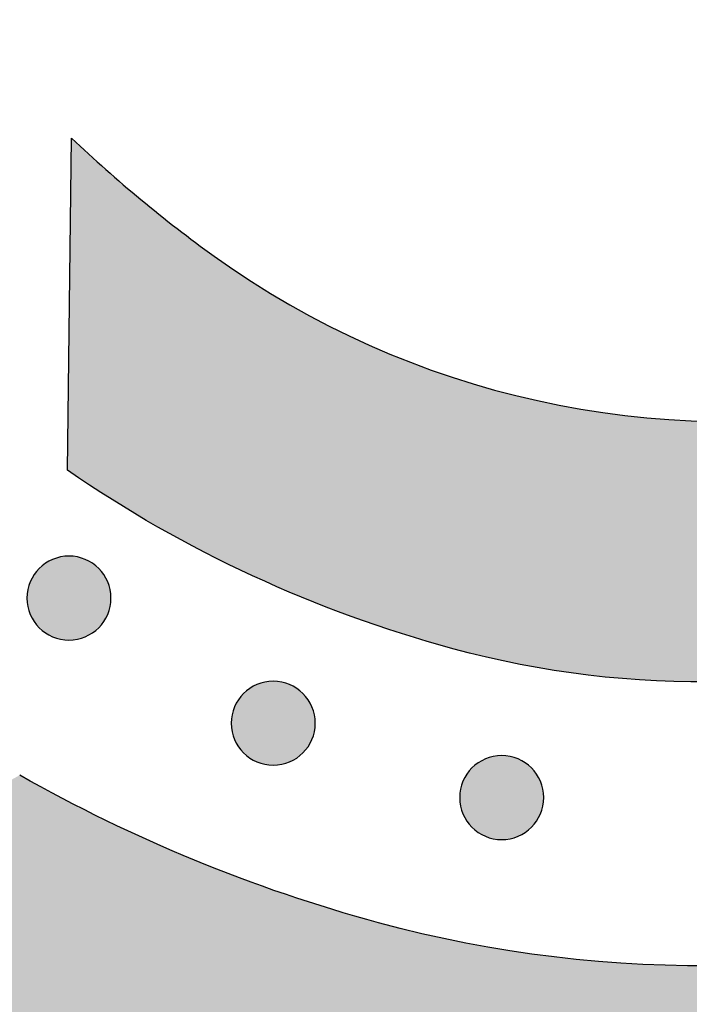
# Model space of a CAD drawing. Header units: millimetres. Extents: x -3873 to -97, y 912 to 4165.
# Tile 345 of 725: x -3103 to -3075, y 1614 to 1656. Entities that reach past the tile are written whole.
import ezdxf

# ---------------------------------------------------------------- set-up
doc = ezdxf.new("R2010")
doc.units = ezdxf.units.MM
doc.layers.add('pattern', color=7, linetype='Continuous', true_color=0x000000)

msp = doc.modelspace()

# ---------------------------------------------------------------- hatches: boundary and pattern name
at = {"layer": 'pattern'}
for points in [[(-3126.557, 1616.407), (-3125.151, 1616.056), (-3123.751, 1615.664), (-3122.36, 1615.233), (-3120.978, 1614.761), (-3119.608, 1614.25), (-3118.252, 1613.699), (-3116.91, 1613.11), (-3115.585, 1612.484), (-3114.278, 1611.82), (-3112.991, 1611.119), (-3111.726, 1610.384), (-3110.483, 1609.613), (-3109.264, 1608.81), (-3108.071, 1607.974), (-3106.904, 1607.107), (-3105.765, 1606.21), (-3103.035, 1605.582), (-3100.281, 1605.028), (-3097.507, 1604.55), (-3094.714, 1604.148), (-3091.907, 1603.824), (-3089.089, 1603.578), (-3086.263, 1603.41), (-3083.432, 1603.322), (-3080.6, 1603.313), (-3077.77, 1603.383), (-3074.945, 1603.532), (-3072.129, 1603.759), (-3069.324, 1604.065), (-3066.535, 1604.447), (-3063.763, 1604.906), (-3061.013, 1605.44), (-3059.34, 1605.812), (-3057.677, 1606.229), (-3056.025, 1606.691), (-3054.387, 1607.195), (-3053.24, 1607.584), (-3052.098, 1608.008), (-3050.961, 1608.467), (-3049.832, 1608.962), (-3048.712, 1609.492), (-3047.602, 1610.057), (-3046.505, 1610.658), (-3045.422, 1611.293), (-3044.354, 1611.962), (-3043.303, 1612.665), (-3042.271, 1613.401), (-3041.259, 1614.169), (-3040.268, 1614.969), (-3039.301, 1615.799), (-3038.359, 1616.659), (-3037.442, 1617.547), (-3036.552, 1618.462), (-3035.691, 1619.403), (-3034.859, 1620.368), (-3034.057, 1621.357), (-3033.287, 1622.368), (-3032.549, 1623.398), (-3031.844, 1624.448), (-3031.173, 1625.515), (-3030.535, 1626.597), (-3029.933, 1627.693), (-3029.365, 1628.801), (-3028.833, 1629.921), (-3028.336, 1631.049), (-3027.875, 1632.185), (-3027.449, 1633.326), (-3027.058, 1634.472), (-3026.64, 1635.809), (-3026.249, 1637.159), (-3025.887, 1638.522), (-3025.554, 1639.898), (-3025.251, 1641.284), (-3024.977, 1642.681), (-3024.734, 1644.086), (-3024.522, 1645.5), (-3024.341, 1646.922), (-3024.191, 1648.349), (-3024.073, 1649.782), (-3023.987, 1651.218), (-3023.934, 1652.658), (-3023.912, 1654.1), (-3023.923, 1655.542), (-3023.966, 1656.984), (-3024.042, 1658.425), (-3024.15, 1659.864), (-3024.29, 1661.299), (-3024.462, 1662.729), (-3024.666, 1664.154), (-3024.902, 1665.572), (-3025.168, 1666.982), (-3025.466, 1668.384), (-3025.794, 1669.775), (-3026.152, 1671.156), (-3026.54, 1672.526), (-3026.957, 1673.882), (-3027.402, 1675.226), (-3027.875, 1676.554), (-3028.375, 1677.868), (-3028.902, 1679.165), (-3030.188, 1681.863), (-3031.393, 1684.603), (-3032.515, 1687.38), (-3033.553, 1690.191), (-3034.506, 1693.032), (-3035.372, 1695.9), (-3036.15, 1698.79), (-3036.839, 1701.698), (-3037.11, 1700.482), (-3037.406, 1699.27), (-3037.724, 1698.063), (-3038.066, 1696.861), (-3038.431, 1695.665), (-3038.819, 1694.475), (-3039.23, 1693.293), (-3039.663, 1692.118), (-3040.119, 1690.952), (-3040.597, 1689.795), (-3041.097, 1688.648), (-3041.618, 1687.511), (-3042.161, 1686.385), (-3042.724, 1685.271), (-3043.308, 1684.169), (-3043.912, 1683.08), (-3042.934, 1681.281), (-3042.011, 1679.45), (-3041.144, 1677.589), (-3040.337, 1675.701), (-3039.588, 1673.788), (-3038.901, 1671.854), (-3038.275, 1669.901), (-3037.712, 1667.933), (-3037.477, 1667.031), (-3037.259, 1666.124), (-3037.056, 1665.211), (-3036.869, 1664.292), (-3036.698, 1663.368), (-3036.544, 1662.44), (-3036.406, 1661.507), (-3036.285, 1660.571), (-3036.181, 1659.631), (-3036.093, 1658.689), (-3036.023, 1657.744), (-3035.97, 1656.798), (-3035.934, 1655.85), (-3035.915, 1654.901), (-3035.913, 1653.951), (-3035.929, 1653.002), (-3035.962, 1652.053), (-3036.012, 1651.104), (-3036.079, 1650.158), (-3036.163, 1649.213), (-3036.265, 1648.27), (-3036.383, 1647.33), (-3036.519, 1646.393), (-3036.671, 1645.46), (-3036.839, 1644.532), (-3037.024, 1643.607), (-3037.226, 1642.688), (-3037.443, 1641.774), (-3037.677, 1640.866), (-3037.926, 1639.964), (-3038.191, 1639.069), (-3038.471, 1638.181), (-3038.751, 1637.359), (-3039.056, 1636.54), (-3039.387, 1635.725), (-3039.744, 1634.916), (-3040.126, 1634.113), (-3040.533, 1633.318), (-3040.965, 1632.532), (-3041.422, 1631.756), (-3041.904, 1630.99), (-3042.409, 1630.238), (-3042.939, 1629.498), (-3043.491, 1628.773), (-3044.066, 1628.064), (-3044.663, 1627.372), (-3045.281, 1626.697), (-3045.919, 1626.04), (-3046.577, 1625.403), (-3047.253, 1624.787), (-3047.947, 1624.191), (-3048.657, 1623.618), (-3049.383, 1623.066), (-3050.123, 1622.539), (-3050.877, 1622.034), (-3051.643, 1621.554), (-3052.42, 1621.098), (-3053.207, 1620.668), (-3054.003, 1620.262), (-3054.807, 1619.882), (-3055.617, 1619.527), (-3056.432, 1619.198), (-3057.252, 1618.894), (-3058.074, 1618.615), (-3058.963, 1618.337), (-3059.858, 1618.074), (-3060.761, 1617.826), (-3061.669, 1617.595), (-3062.583, 1617.379), (-3063.503, 1617.179), (-3064.428, 1616.996), (-3065.357, 1616.829), (-3066.29, 1616.678), (-3067.227, 1616.545), (-3068.167, 1616.428), (-3069.11, 1616.329), (-3070.055, 1616.246), (-3071.002, 1616.181), (-3071.95, 1616.132), (-3072.9, 1616.101), (-3073.849, 1616.087), (-3074.799, 1616.091), (-3075.748, 1616.112), (-3076.696, 1616.15), (-3077.642, 1616.205), (-3078.587, 1616.277), (-3079.529, 1616.366), (-3080.468, 1616.472), (-3081.404, 1616.595), (-3082.336, 1616.734), (-3083.264, 1616.891), (-3084.188, 1617.063), (-3085.106, 1617.252), (-3086.019, 1617.456), (-3086.926, 1617.677), (-3087.827, 1617.913), (-3089.796, 1618.48), (-3091.75, 1619.111), (-3093.684, 1619.802), (-3095.597, 1620.555), (-3097.485, 1621.367), (-3099.346, 1622.238), (-3101.177, 1623.166), (-3102.975, 1624.149), (-3104.327, 1623.385), (-3105.702, 1622.655), (-3107.099, 1621.96), (-3108.516, 1621.3), (-3109.952, 1620.677), (-3111.405, 1620.092), (-3112.874, 1619.544), (-3114.358, 1619.035), (-3115.854, 1618.566), (-3117.362, 1618.136), (-3118.88, 1617.746), (-3120.405, 1617.397), (-3121.938, 1617.089), (-3123.475, 1616.821), (-3125.015, 1616.594)], [(-3070.852, 1680.951), (-3056.807, 1681.105), (-3056.183, 1680.172), (-3055.577, 1679.225), (-3054.991, 1678.265), (-3054.425, 1677.291), (-3053.878, 1676.304), (-3053.352, 1675.306), (-3052.848, 1674.296), (-3052.364, 1673.275), (-3051.902, 1672.245), (-3051.463, 1671.205), (-3051.045, 1670.156), (-3050.65, 1669.1), (-3050.278, 1668.037), (-3049.928, 1666.967), (-3049.602, 1665.891), (-3049.298, 1664.811), (-3049.118, 1664.116), (-3048.949, 1663.417), (-3048.793, 1662.714), (-3048.649, 1662.006), (-3048.518, 1661.294), (-3048.399, 1660.579), (-3048.293, 1659.86), (-3048.199, 1659.139), (-3048.119, 1658.415), (-3048.052, 1657.689), (-3047.997, 1656.962), (-3047.956, 1656.232), (-3047.929, 1655.502), (-3047.914, 1654.771), (-3047.913, 1654.039), (-3047.925, 1653.308), (-3047.95, 1652.577), (-3047.989, 1651.846), (-3048.041, 1651.117), (-3048.106, 1650.389), (-3048.184, 1649.662), (-3048.275, 1648.938), (-3048.379, 1648.217), (-3048.496, 1647.498), (-3048.626, 1646.782), (-3048.769, 1646.07), (-3048.924, 1645.362), (-3049.092, 1644.658), (-3049.272, 1643.958), (-3049.464, 1643.264), (-3049.668, 1642.574), (-3049.883, 1641.89), (-3050.053, 1641.392), (-3050.238, 1640.896), (-3050.439, 1640.402), (-3050.655, 1639.912), (-3050.886, 1639.425), (-3051.133, 1638.943), (-3051.395, 1638.467), (-3051.671, 1637.997), (-3051.963, 1637.533), (-3052.27, 1637.077), (-3052.59, 1636.629), (-3052.925, 1636.19), (-3053.274, 1635.76), (-3053.635, 1635.34), (-3054.01, 1634.931), (-3054.396, 1634.534), (-3054.795, 1634.148), (-3055.204, 1633.774), (-3055.625, 1633.413), (-3056.055, 1633.066), (-3056.495, 1632.732), (-3056.944, 1632.412), (-3057.4, 1632.106), (-3057.865, 1631.815), (-3058.335, 1631.539), (-3058.812, 1631.278), (-3059.295, 1631.033), (-3059.781, 1630.802), (-3060.272, 1630.587), (-3060.766, 1630.387), (-3061.263, 1630.203), (-3061.761, 1630.034), (-3062.446, 1629.82), (-3063.136, 1629.618), (-3063.831, 1629.427), (-3064.531, 1629.248), (-3065.235, 1629.082), (-3065.944, 1628.928), (-3066.656, 1628.787), (-3067.372, 1628.658), (-3068.091, 1628.543), (-3068.813, 1628.44), (-3069.537, 1628.35), (-3070.263, 1628.273), (-3070.991, 1628.209), (-3071.721, 1628.159), (-3072.452, 1628.122), (-3073.183, 1628.098), (-3073.914, 1628.087), (-3074.646, 1628.09), (-3075.377, 1628.106), (-3076.107, 1628.135), (-3076.836, 1628.178), (-3077.564, 1628.233), (-3078.29, 1628.302), (-3079.014, 1628.384), (-3079.735, 1628.478), (-3080.453, 1628.586), (-3081.168, 1628.706), (-3081.879, 1628.839), (-3082.587, 1628.984), (-3083.29, 1629.142), (-3083.989, 1629.312), (-3084.683, 1629.493), (-3085.763, 1629.799), (-3086.838, 1630.127), (-3087.907, 1630.479), (-3088.97, 1630.853), (-3090.025, 1631.25), (-3091.073, 1631.67), (-3092.112, 1632.112), (-3093.142, 1632.575), (-3094.161, 1633.061), (-3095.17, 1633.567), (-3096.168, 1634.095), (-3097.153, 1634.643), (-3098.126, 1635.212), (-3099.086, 1635.8), (-3100.032, 1636.407), (-3100.963, 1637.033), (-3100.782, 1651.077), (-3099.342, 1649.752), (-3097.856, 1648.476), (-3096.327, 1647.252), (-3094.757, 1646.082), (-3094.006, 1645.556), (-3093.238, 1645.046), (-3092.454, 1644.553), (-3091.655, 1644.078), (-3090.841, 1643.621), (-3090.013, 1643.184), (-3089.171, 1642.766), (-3088.317, 1642.368), (-3087.45, 1641.992), (-3086.572, 1641.636), (-3085.684, 1641.303), (-3084.786, 1640.992), (-3083.879, 1640.703), (-3082.964, 1640.438), (-3082.042, 1640.196), (-3081.113, 1639.978), (-3080.18, 1639.784), (-3079.242, 1639.613), (-3078.3, 1639.467), (-3077.356, 1639.346), (-3076.411, 1639.248), (-3075.465, 1639.175), (-3074.519, 1639.127), (-3073.574, 1639.102), (-3072.632, 1639.101), (-3071.692, 1639.125), (-3070.757, 1639.172), (-3069.826, 1639.242), (-3068.901, 1639.335), (-3067.983, 1639.45), (-3067.071, 1639.588), (-3066.168, 1639.748), (-3066.025, 1639.776), (-3065.882, 1639.807), (-3065.739, 1639.841), (-3065.595, 1639.878), (-3065.452, 1639.917), (-3065.309, 1639.959), (-3065.166, 1640.004), (-3065.023, 1640.051), (-3064.88, 1640.102), (-3064.738, 1640.155), (-3064.596, 1640.211), (-3064.455, 1640.27), (-3064.314, 1640.332), (-3064.174, 1640.396), (-3064.035, 1640.464), (-3063.897, 1640.534), (-3063.759, 1640.607), (-3063.623, 1640.683), (-3063.488, 1640.761), (-3063.354, 1640.842), (-3063.221, 1640.926), (-3063.09, 1641.013), (-3062.96, 1641.102), (-3062.831, 1641.194), (-3062.704, 1641.289), (-3062.579, 1641.386), (-3062.456, 1641.485), (-3062.334, 1641.587), (-3062.214, 1641.692), (-3062.097, 1641.799), (-3061.981, 1641.908), (-3061.867, 1642.019), (-3061.756, 1642.132), (-3061.647, 1642.248), (-3061.54, 1642.365), (-3061.435, 1642.485), (-3061.333, 1642.606), (-3061.233, 1642.729), (-3061.136, 1642.854), (-3061.041, 1642.981), (-3060.949, 1643.109), (-3060.859, 1643.239), (-3060.772, 1643.37), (-3060.688, 1643.503), (-3060.606, 1643.637), (-3060.528, 1643.772), (-3060.452, 1643.908), (-3060.378, 1644.045), (-3060.308, 1644.183), (-3060.24, 1644.323), (-3060.175, 1644.462), (-3060.113, 1644.603), (-3060.054, 1644.744), (-3059.998, 1644.886), (-3059.944, 1645.028), (-3059.894, 1645.17), (-3059.846, 1645.313), (-3059.801, 1645.456), (-3059.758, 1645.6), (-3059.719, 1645.743), (-3059.682, 1645.886), (-3059.648, 1646.029), (-3059.617, 1646.172), (-3059.588, 1646.315), (-3059.427, 1647.218), (-3059.287, 1648.129), (-3059.17, 1649.048), (-3059.075, 1649.972), (-3059.003, 1650.903), (-3058.954, 1651.838), (-3058.929, 1652.778), (-3058.928, 1653.72), (-3058.951, 1654.665), (-3058.998, 1655.611), (-3059.069, 1656.557), (-3059.165, 1657.503), (-3059.285, 1658.447), (-3059.429, 1659.389), (-3059.597, 1660.327), (-3059.79, 1661.261), (-3060.006, 1662.19), (-3060.246, 1663.112), (-3060.51, 1664.028), (-3060.797, 1664.935), (-3061.106, 1665.834), (-3061.438, 1666.723), (-3061.791, 1667.602), (-3062.166, 1668.469), (-3062.562, 1669.324), (-3062.979, 1670.167), (-3063.415, 1670.996), (-3063.87, 1671.811), (-3064.343, 1672.611), (-3064.835, 1673.395), (-3065.343, 1674.164), (-3065.868, 1674.917), (-3067.035, 1676.488), (-3068.256, 1678.02), (-3069.529, 1679.508)], [(-3102.149, 1632.889), (-3102.121, 1632.916), (-3102.092, 1632.943), (-3102.062, 1632.97), (-3102.031, 1632.996), (-3101.999, 1633.022), (-3101.967, 1633.047), (-3101.934, 1633.072), (-3101.899, 1633.096), (-3101.865, 1633.119), (-3101.829, 1633.142), (-3101.792, 1633.164), (-3101.755, 1633.185), (-3101.717, 1633.205), (-3101.678, 1633.225), (-3101.639, 1633.244), (-3101.599, 1633.262), (-3101.558, 1633.279), (-3101.517, 1633.295), (-3101.475, 1633.31), (-3101.432, 1633.324), (-3101.389, 1633.337), (-3101.346, 1633.349), (-3101.302, 1633.36), (-3101.257, 1633.37), (-3101.213, 1633.379), (-3101.168, 1633.386), (-3101.123, 1633.393), (-3101.077, 1633.398), (-3101.031, 1633.402), (-3100.986, 1633.405), (-3100.94, 1633.407), (-3100.894, 1633.407), (-3100.848, 1633.406), (-3100.802, 1633.405), (-3100.756, 1633.402), (-3100.711, 1633.397), (-3100.665, 1633.392), (-3100.62, 1633.386), (-3100.575, 1633.378), (-3100.53, 1633.369), (-3100.486, 1633.359), (-3100.442, 1633.348), (-3100.399, 1633.336), (-3100.356, 1633.323), (-3100.313, 1633.309), (-3100.271, 1633.294), (-3100.23, 1633.278), (-3100.189, 1633.26), (-3100.149, 1633.243), (-3100.11, 1633.224), (-3100.071, 1633.204), (-3100.033, 1633.183), (-3099.996, 1633.162), (-3099.959, 1633.14), (-3099.924, 1633.117), (-3099.889, 1633.094), (-3099.855, 1633.07), (-3099.821, 1633.045), (-3099.789, 1633.02), (-3099.757, 1632.994), (-3099.727, 1632.968), (-3099.697, 1632.941), (-3099.668, 1632.914), (-3099.64, 1632.886), (-3099.612, 1632.858), (-3099.585, 1632.829), (-3099.558, 1632.799), (-3099.532, 1632.768), (-3099.506, 1632.737), (-3099.481, 1632.704), (-3099.457, 1632.671), (-3099.433, 1632.637), (-3099.409, 1632.602), (-3099.386, 1632.566), (-3099.364, 1632.53), (-3099.343, 1632.492), (-3099.323, 1632.454), (-3099.303, 1632.416), (-3099.284, 1632.376), (-3099.266, 1632.336), (-3099.249, 1632.295), (-3099.233, 1632.254), (-3099.218, 1632.212), (-3099.204, 1632.169), (-3099.191, 1632.126), (-3099.179, 1632.083), (-3099.168, 1632.039), (-3099.158, 1631.995), (-3099.15, 1631.95), (-3099.142, 1631.905), (-3099.136, 1631.86), (-3099.13, 1631.814), (-3099.126, 1631.769), (-3099.123, 1631.723), (-3099.122, 1631.677), (-3099.121, 1631.631), (-3099.122, 1631.585), (-3099.124, 1631.539), (-3099.127, 1631.494), (-3099.131, 1631.448), (-3099.136, 1631.402), (-3099.143, 1631.357), (-3099.15, 1631.312), (-3099.159, 1631.268), (-3099.169, 1631.223), (-3099.18, 1631.179), (-3099.192, 1631.136), (-3099.205, 1631.093), (-3099.219, 1631.051), (-3099.235, 1631.009), (-3099.251, 1630.967), (-3099.268, 1630.927), (-3099.286, 1630.886), (-3099.305, 1630.847), (-3099.324, 1630.808), (-3099.345, 1630.77), (-3099.366, 1630.733), (-3099.388, 1630.697), (-3099.411, 1630.661), (-3099.434, 1630.626), (-3099.459, 1630.592), (-3099.483, 1630.559), (-3099.508, 1630.526), (-3099.534, 1630.495), (-3099.561, 1630.464), (-3099.587, 1630.434), (-3099.614, 1630.405), (-3099.642, 1630.377), (-3099.67, 1630.349), (-3099.699, 1630.322), (-3099.729, 1630.296), (-3099.76, 1630.269), (-3099.792, 1630.244), (-3099.824, 1630.219), (-3099.857, 1630.194), (-3099.891, 1630.17), (-3099.926, 1630.147), (-3099.962, 1630.124), (-3099.999, 1630.102), (-3100.036, 1630.081), (-3100.074, 1630.06), (-3100.113, 1630.04), (-3100.152, 1630.022), (-3100.192, 1630.004), (-3100.233, 1629.987), (-3100.274, 1629.971), (-3100.316, 1629.956), (-3100.359, 1629.942), (-3100.402, 1629.929), (-3100.445, 1629.917), (-3100.489, 1629.906), (-3100.534, 1629.896), (-3100.578, 1629.887), (-3100.623, 1629.88), (-3100.668, 1629.873), (-3100.714, 1629.868), (-3100.76, 1629.864), (-3100.805, 1629.861), (-3100.851, 1629.859), (-3100.897, 1629.859), (-3100.943, 1629.859), (-3100.989, 1629.861), (-3101.035, 1629.864), (-3101.08, 1629.868), (-3101.126, 1629.874), (-3101.171, 1629.88), (-3101.216, 1629.888), (-3101.261, 1629.897), (-3101.305, 1629.906), (-3101.349, 1629.917), (-3101.392, 1629.929), (-3101.435, 1629.943), (-3101.478, 1629.957), (-3101.52, 1629.972), (-3101.561, 1629.988), (-3101.602, 1630.005), (-3101.642, 1630.023), (-3101.681, 1630.042), (-3101.72, 1630.062), (-3101.758, 1630.082), (-3101.795, 1630.104), (-3101.832, 1630.126), (-3101.867, 1630.148), (-3101.902, 1630.172), (-3101.936, 1630.196), (-3101.97, 1630.221), (-3102.002, 1630.246), (-3102.034, 1630.272), (-3102.064, 1630.298), (-3102.094, 1630.325), (-3102.123, 1630.352), (-3102.151, 1630.379), (-3102.179, 1630.408), (-3102.206, 1630.437), (-3102.233, 1630.467), (-3102.259, 1630.497), (-3102.285, 1630.529), (-3102.31, 1630.561), (-3102.334, 1630.595), (-3102.358, 1630.629), (-3102.382, 1630.664), (-3102.404, 1630.7), (-3102.426, 1630.736), (-3102.448, 1630.773), (-3102.468, 1630.811), (-3102.488, 1630.85), (-3102.507, 1630.89), (-3102.524, 1630.93), (-3102.541, 1630.97), (-3102.558, 1631.012), (-3102.573, 1631.054), (-3102.587, 1631.096), (-3102.6, 1631.139), (-3102.612, 1631.183), (-3102.623, 1631.227), (-3102.632, 1631.271), (-3102.641, 1631.316), (-3102.649, 1631.361), (-3102.655, 1631.406), (-3102.66, 1631.451), (-3102.665, 1631.497), (-3102.667, 1631.543), (-3102.669, 1631.589), (-3102.67, 1631.634), (-3102.669, 1631.68), (-3102.667, 1631.726), (-3102.664, 1631.772), (-3102.66, 1631.818), (-3102.655, 1631.863), (-3102.648, 1631.908), (-3102.641, 1631.953), (-3102.632, 1631.998), (-3102.622, 1632.042), (-3102.611, 1632.086), (-3102.599, 1632.13), (-3102.586, 1632.173), (-3102.572, 1632.215), (-3102.556, 1632.257), (-3102.54, 1632.298), (-3102.523, 1632.339), (-3102.505, 1632.379), (-3102.486, 1632.419), (-3102.467, 1632.457), (-3102.446, 1632.495), (-3102.425, 1632.533), (-3102.403, 1632.569), (-3102.38, 1632.605), (-3102.356, 1632.64), (-3102.332, 1632.674), (-3102.308, 1632.707), (-3102.282, 1632.739), (-3102.257, 1632.771), (-3102.23, 1632.802), (-3102.204, 1632.831), (-3102.176, 1632.86)], [(-3093.524, 1627.6), (-3093.495, 1627.627), (-3093.466, 1627.654), (-3093.436, 1627.681), (-3093.406, 1627.707), (-3093.374, 1627.733), (-3093.342, 1627.758), (-3093.308, 1627.783), (-3093.274, 1627.807), (-3093.239, 1627.83), (-3093.203, 1627.853), (-3093.167, 1627.875), (-3093.13, 1627.896), (-3093.092, 1627.917), (-3093.053, 1627.936), (-3093.013, 1627.955), (-3092.973, 1627.973), (-3092.933, 1627.99), (-3092.891, 1628.006), (-3092.849, 1628.021), (-3092.807, 1628.035), (-3092.764, 1628.048), (-3092.72, 1628.06), (-3092.676, 1628.071), (-3092.632, 1628.081), (-3092.587, 1628.09), (-3092.542, 1628.097), (-3092.497, 1628.104), (-3092.452, 1628.109), (-3092.406, 1628.113), (-3092.36, 1628.116), (-3092.314, 1628.118), (-3092.269, 1628.118), (-3092.223, 1628.118), (-3092.177, 1628.116), (-3092.131, 1628.113), (-3092.085, 1628.109), (-3092.04, 1628.103), (-3091.995, 1628.097), (-3091.95, 1628.089), (-3091.905, 1628.08), (-3091.861, 1628.07), (-3091.817, 1628.059), (-3091.773, 1628.047), (-3091.73, 1628.034), (-3091.688, 1628.02), (-3091.646, 1628.005), (-3091.605, 1627.989), (-3091.564, 1627.972), (-3091.524, 1627.954), (-3091.484, 1627.935), (-3091.446, 1627.915), (-3091.408, 1627.895), (-3091.371, 1627.873), (-3091.334, 1627.851), (-3091.298, 1627.828), (-3091.263, 1627.805), (-3091.229, 1627.781), (-3091.196, 1627.756), (-3091.164, 1627.731), (-3091.132, 1627.705), (-3091.101, 1627.679), (-3091.072, 1627.652), (-3091.043, 1627.625), (-3091.014, 1627.597), (-3090.987, 1627.569), (-3090.96, 1627.54), (-3090.933, 1627.51), (-3090.907, 1627.479), (-3090.881, 1627.448), (-3090.856, 1627.415), (-3090.831, 1627.382), (-3090.807, 1627.348), (-3090.784, 1627.313), (-3090.761, 1627.277), (-3090.739, 1627.241), (-3090.718, 1627.203), (-3090.698, 1627.165), (-3090.678, 1627.127), (-3090.659, 1627.087), (-3090.641, 1627.047), (-3090.624, 1627.006), (-3090.608, 1626.965), (-3090.593, 1626.923), (-3090.579, 1626.881), (-3090.566, 1626.838), (-3090.554, 1626.794), (-3090.543, 1626.75), (-3090.533, 1626.706), (-3090.524, 1626.661), (-3090.517, 1626.616), (-3090.51, 1626.571), (-3090.505, 1626.526), (-3090.501, 1626.48), (-3090.498, 1626.434), (-3090.496, 1626.388), (-3090.496, 1626.342), (-3090.497, 1626.296), (-3090.498, 1626.25), (-3090.501, 1626.205), (-3090.506, 1626.159), (-3090.511, 1626.114), (-3090.517, 1626.068), (-3090.525, 1626.023), (-3090.534, 1625.979), (-3090.544, 1625.934), (-3090.555, 1625.891), (-3090.567, 1625.847), (-3090.58, 1625.804), (-3090.594, 1625.762), (-3090.609, 1625.72), (-3090.625, 1625.678), (-3090.643, 1625.638), (-3090.661, 1625.598), (-3090.679, 1625.558), (-3090.699, 1625.519), (-3090.72, 1625.482), (-3090.741, 1625.444), (-3090.763, 1625.408), (-3090.786, 1625.372), (-3090.809, 1625.337), (-3090.833, 1625.303), (-3090.858, 1625.27), (-3090.883, 1625.237), (-3090.909, 1625.206), (-3090.935, 1625.175), (-3090.962, 1625.145), (-3090.989, 1625.116), (-3091.017, 1625.088), (-3091.045, 1625.061), (-3091.074, 1625.034), (-3091.104, 1625.007), (-3091.135, 1624.981), (-3091.166, 1624.955), (-3091.199, 1624.93), (-3091.232, 1624.905), (-3091.266, 1624.881), (-3091.301, 1624.858), (-3091.337, 1624.835), (-3091.373, 1624.813), (-3091.411, 1624.792), (-3091.449, 1624.771), (-3091.487, 1624.752), (-3091.527, 1624.733), (-3091.567, 1624.715), (-3091.608, 1624.698), (-3091.649, 1624.682), (-3091.691, 1624.667), (-3091.734, 1624.653), (-3091.777, 1624.64), (-3091.82, 1624.628), (-3091.864, 1624.617), (-3091.908, 1624.607), (-3091.953, 1624.598), (-3091.998, 1624.591), (-3092.043, 1624.584), (-3092.089, 1624.579), (-3092.134, 1624.575), (-3092.18, 1624.572), (-3092.226, 1624.57), (-3092.272, 1624.57), (-3092.318, 1624.57), (-3092.364, 1624.572), (-3092.409, 1624.575), (-3092.455, 1624.579), (-3092.501, 1624.585), (-3092.546, 1624.591), (-3092.591, 1624.599), (-3092.635, 1624.608), (-3092.68, 1624.618), (-3092.724, 1624.629), (-3092.767, 1624.641), (-3092.81, 1624.654), (-3092.852, 1624.668), (-3092.894, 1624.683), (-3092.936, 1624.699), (-3092.976, 1624.716), (-3093.017, 1624.734), (-3093.056, 1624.753), (-3093.095, 1624.773), (-3093.133, 1624.793), (-3093.17, 1624.815), (-3093.206, 1624.837), (-3093.242, 1624.86), (-3093.277, 1624.883), (-3093.311, 1624.907), (-3093.344, 1624.932), (-3093.377, 1624.957), (-3093.408, 1624.983), (-3093.439, 1625.009), (-3093.469, 1625.036), (-3093.498, 1625.063), (-3093.526, 1625.091), (-3093.554, 1625.119), (-3093.581, 1625.148), (-3093.607, 1625.178), (-3093.634, 1625.208), (-3093.659, 1625.24), (-3093.684, 1625.273), (-3093.709, 1625.306), (-3093.733, 1625.34), (-3093.757, 1625.375), (-3093.779, 1625.411), (-3093.801, 1625.447), (-3093.822, 1625.484), (-3093.843, 1625.522), (-3093.863, 1625.561), (-3093.881, 1625.601), (-3093.899, 1625.641), (-3093.916, 1625.682), (-3093.932, 1625.723), (-3093.947, 1625.765), (-3093.961, 1625.807), (-3093.974, 1625.85), (-3093.986, 1625.894), (-3093.997, 1625.938), (-3094.007, 1625.982), (-3094.016, 1626.027), (-3094.023, 1626.072), (-3094.03, 1626.117), (-3094.035, 1626.162), (-3094.039, 1626.208), (-3094.042, 1626.254), (-3094.044, 1626.3), (-3094.044, 1626.346), (-3094.044, 1626.392), (-3094.042, 1626.437), (-3094.039, 1626.483), (-3094.035, 1626.529), (-3094.029, 1626.574), (-3094.023, 1626.62), (-3094.015, 1626.665), (-3094.007, 1626.709), (-3093.997, 1626.753), (-3093.986, 1626.797), (-3093.974, 1626.841), (-3093.96, 1626.884), (-3093.946, 1626.926), (-3093.931, 1626.968), (-3093.915, 1627.01), (-3093.898, 1627.05), (-3093.88, 1627.09), (-3093.861, 1627.13), (-3093.841, 1627.168), (-3093.821, 1627.206), (-3093.799, 1627.244), (-3093.777, 1627.28), (-3093.755, 1627.316), (-3093.731, 1627.351), (-3093.707, 1627.385), (-3093.682, 1627.418), (-3093.657, 1627.45), (-3093.631, 1627.482), (-3093.605, 1627.513), (-3093.578, 1627.543), (-3093.551, 1627.572)], [(-3083.876, 1624.456), (-3083.848, 1624.484), (-3083.818, 1624.511), (-3083.789, 1624.537), (-3083.758, 1624.564), (-3083.726, 1624.589), (-3083.694, 1624.615), (-3083.66, 1624.639), (-3083.626, 1624.663), (-3083.591, 1624.687), (-3083.556, 1624.709), (-3083.519, 1624.731), (-3083.482, 1624.753), (-3083.444, 1624.773), (-3083.405, 1624.793), (-3083.366, 1624.811), (-3083.325, 1624.829), (-3083.285, 1624.846), (-3083.243, 1624.862), (-3083.201, 1624.877), (-3083.159, 1624.892), (-3083.116, 1624.905), (-3083.072, 1624.917), (-3083.029, 1624.928), (-3082.984, 1624.937), (-3082.94, 1624.946), (-3082.895, 1624.954), (-3082.849, 1624.96), (-3082.804, 1624.965), (-3082.758, 1624.969), (-3082.712, 1624.972), (-3082.667, 1624.974), (-3082.621, 1624.975), (-3082.575, 1624.974), (-3082.529, 1624.972), (-3082.483, 1624.969), (-3082.437, 1624.965), (-3082.392, 1624.96), (-3082.347, 1624.953), (-3082.302, 1624.945), (-3082.257, 1624.937), (-3082.213, 1624.927), (-3082.169, 1624.916), (-3082.125, 1624.904), (-3082.082, 1624.891), (-3082.04, 1624.876), (-3081.998, 1624.861), (-3081.957, 1624.845), (-3081.916, 1624.828), (-3081.876, 1624.81), (-3081.837, 1624.791), (-3081.798, 1624.771), (-3081.76, 1624.751), (-3081.723, 1624.73), (-3081.686, 1624.708), (-3081.65, 1624.685), (-3081.616, 1624.661), (-3081.581, 1624.637), (-3081.548, 1624.613), (-3081.516, 1624.587), (-3081.484, 1624.562), (-3081.453, 1624.535), (-3081.424, 1624.508), (-3081.395, 1624.481), (-3081.366, 1624.454), (-3081.339, 1624.426), (-3081.312, 1624.397), (-3081.285, 1624.367), (-3081.259, 1624.336), (-3081.233, 1624.304), (-3081.208, 1624.272), (-3081.183, 1624.238), (-3081.159, 1624.204), (-3081.136, 1624.169), (-3081.113, 1624.134), (-3081.091, 1624.097), (-3081.07, 1624.06), (-3081.05, 1624.022), (-3081.03, 1623.983), (-3081.011, 1623.944), (-3080.993, 1623.903), (-3080.976, 1623.863), (-3080.96, 1623.821), (-3080.945, 1623.779), (-3080.931, 1623.737), (-3080.918, 1623.694), (-3080.906, 1623.65), (-3080.895, 1623.607), (-3080.885, 1623.562), (-3080.877, 1623.518), (-3080.869, 1623.473), (-3080.863, 1623.427), (-3080.857, 1623.382), (-3080.853, 1623.336), (-3080.85, 1623.29), (-3080.849, 1623.245), (-3080.848, 1623.199), (-3080.849, 1623.153), (-3080.85, 1623.107), (-3080.853, 1623.061), (-3080.858, 1623.015), (-3080.863, 1622.97), (-3080.87, 1622.925), (-3080.877, 1622.88), (-3080.886, 1622.835), (-3080.896, 1622.791), (-3080.907, 1622.747), (-3080.919, 1622.703), (-3080.932, 1622.661), (-3080.946, 1622.618), (-3080.961, 1622.576), (-3080.978, 1622.535), (-3080.995, 1622.494), (-3081.013, 1622.454), (-3081.031, 1622.415), (-3081.051, 1622.376), (-3081.072, 1622.338), (-3081.093, 1622.301), (-3081.115, 1622.264), (-3081.138, 1622.228), (-3081.161, 1622.194), (-3081.185, 1622.159), (-3081.21, 1622.126), (-3081.235, 1622.094), (-3081.261, 1622.062), (-3081.287, 1622.032), (-3081.314, 1622.002), (-3081.341, 1621.973), (-3081.369, 1621.945), (-3081.397, 1621.917), (-3081.426, 1621.89), (-3081.456, 1621.863), (-3081.487, 1621.837), (-3081.518, 1621.811), (-3081.551, 1621.786), (-3081.584, 1621.761), (-3081.618, 1621.737), (-3081.653, 1621.714), (-3081.689, 1621.691), (-3081.726, 1621.669), (-3081.763, 1621.648), (-3081.801, 1621.628), (-3081.84, 1621.608), (-3081.879, 1621.589), (-3081.919, 1621.571), (-3081.96, 1621.554), (-3082.001, 1621.538), (-3082.043, 1621.523), (-3082.086, 1621.509), (-3082.129, 1621.496), (-3082.172, 1621.484), (-3082.216, 1621.473), (-3082.26, 1621.463), (-3082.305, 1621.455), (-3082.35, 1621.447), (-3082.395, 1621.441), (-3082.441, 1621.435), (-3082.486, 1621.431), (-3082.532, 1621.428), (-3082.578, 1621.427), (-3082.624, 1621.426), (-3082.67, 1621.427), (-3082.716, 1621.429), (-3082.762, 1621.432), (-3082.807, 1621.436), (-3082.853, 1621.441), (-3082.898, 1621.448), (-3082.943, 1621.455), (-3082.988, 1621.464), (-3083.032, 1621.474), (-3083.076, 1621.485), (-3083.119, 1621.497), (-3083.162, 1621.51), (-3083.205, 1621.524), (-3083.247, 1621.539), (-3083.288, 1621.556), (-3083.329, 1621.573), (-3083.369, 1621.591), (-3083.408, 1621.61), (-3083.447, 1621.629), (-3083.485, 1621.65), (-3083.522, 1621.671), (-3083.558, 1621.693), (-3083.594, 1621.716), (-3083.629, 1621.739), (-3083.663, 1621.763), (-3083.696, 1621.788), (-3083.729, 1621.813), (-3083.76, 1621.839), (-3083.791, 1621.865), (-3083.821, 1621.892), (-3083.85, 1621.919), (-3083.878, 1621.947), (-3083.906, 1621.975), (-3083.933, 1622.004), (-3083.959, 1622.034), (-3083.986, 1622.065), (-3084.011, 1622.096), (-3084.037, 1622.129), (-3084.061, 1622.162), (-3084.085, 1622.196), (-3084.109, 1622.231), (-3084.131, 1622.267), (-3084.153, 1622.304), (-3084.175, 1622.341), (-3084.195, 1622.379), (-3084.215, 1622.418), (-3084.233, 1622.457), (-3084.251, 1622.497), (-3084.268, 1622.538), (-3084.284, 1622.579), (-3084.299, 1622.621), (-3084.314, 1622.664), (-3084.327, 1622.707), (-3084.339, 1622.75), (-3084.349, 1622.794), (-3084.359, 1622.838), (-3084.368, 1622.883), (-3084.376, 1622.928), (-3084.382, 1622.973), (-3084.387, 1623.019), (-3084.391, 1623.064), (-3084.394, 1623.11), (-3084.396, 1623.156), (-3084.397, 1623.202), (-3084.396, 1623.248), (-3084.394, 1623.294), (-3084.391, 1623.34), (-3084.387, 1623.385), (-3084.382, 1623.431), (-3084.375, 1623.476), (-3084.367, 1623.521), (-3084.359, 1623.566), (-3084.349, 1623.61), (-3084.338, 1623.654), (-3084.326, 1623.697), (-3084.312, 1623.74), (-3084.298, 1623.783), (-3084.283, 1623.825), (-3084.267, 1623.866), (-3084.25, 1623.907), (-3084.232, 1623.947), (-3084.213, 1623.986), (-3084.193, 1624.025), (-3084.173, 1624.063), (-3084.152, 1624.1), (-3084.13, 1624.137), (-3084.107, 1624.172), (-3084.083, 1624.207), (-3084.059, 1624.241), (-3084.035, 1624.274), (-3084.009, 1624.307), (-3083.983, 1624.338), (-3083.957, 1624.369), (-3083.93, 1624.399), (-3083.903, 1624.428)]]:
    msp.add_hatch(color=256, dxfattribs=at).paths.add_polyline_path(points, flags=0)

# ---------------------------------------------------------------- linework, layer by layer
msp.add_line((-3100.963, 1637.033), (-3100.782, 1651.077), dxfattribs=at)
at = {"layer": 'pattern', "extrusion": (0, 0, -1)}
for centre in [(3100.895, 1631.633), (3092.27, 1626.344), (3082.622, 1623.2)]:
    msp.add_circle(centre, 1.774, dxfattribs=at)
at = {"layer": 'pattern'}
for centre, radius, start, end in [((-3061.606, 1692.194), 56.792, 226.3848, 234.2866), ((-3073.081, 1676.234), 37.135, 234.2866, 280.7282)]:
    msp.add_arc(centre, radius, start, end, dxfattribs=at)
at = {"layer": 'pattern', "extrusion": (0, 0, -1)}
for centre, radius, start, end in [((3070.679, 1681.075), 53.449, 285.1893, 304.5132), ((3074.133, 1668.352), 40.266, 252.1058, 285.1893), ((3070.679, 1681.075), 65.449, 285.18929, 299.56751), ((3074.133, 1668.352), 52.266, 252.1058, 285.1893)]:
    msp.add_arc(centre, radius, start, end, dxfattribs=at)

doc.saveas('drawing.dxf')
